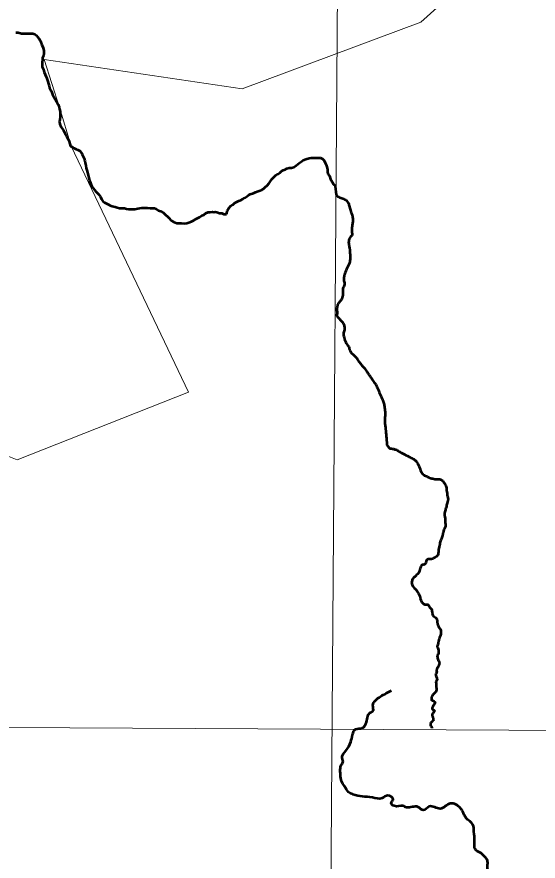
# Model space of a CAD drawing. Extents: x 553962 to 842807, y 8883888 to 9032388.
# Drawn here: x 817880 to 819345, y 9010223 to 9012598 of the extents above; entities that cross this region are included whole.
import ezdxf

# ---------------------------------------------------------------- set-up
doc = ezdxf.new("R2010")
doc.units = 0
doc.header["$LTSCALE"] = 200
doc.layers.add('1', color=7, linetype='Continuous', lineweight=13)

msp = doc.modelspace()

# ---------------------------------------------------------------- linework, layer by layer
at = {"layer": '1'}
for points in [[(818861.5, 9023904.2), (818806.9, 9016118.4), (818720.2, 9004391.9)], [(818861.5, 9023904.2), (818806.9, 9016118.4), (818720.2, 9004391.9)], [(817786.3, 9011388.8), (817880.3, 9011351.5), (818362.1, 9011541.7), (818032.2, 9012234.2), (817999.4, 9012342.8), (817956.1, 9012477.8), (818513.6, 9012395.1), (819015.3, 9012582.7), (819420.1, 9012946.8), (819577.6, 9012889.6), (819924.3, 9013172.4), (820516.2, 9013559.8), (820212.9, 9013894), (820194.7, 9014134.5), (820181.4, 9014294.1), (820101.7, 9014333.9), (820050.2, 9014345), (819813.4, 9014573.7), (819883.1, 9014671.2)], [(817786.3, 9011388.8), (817880.3, 9011351.5), (818362.1, 9011541.7), (818032.2, 9012234.2), (817999.4, 9012342.8), (817956.1, 9012477.8), (818513.6, 9012395.1), (819015.3, 9012582.7), (819420.1, 9012946.8), (819577.6, 9012889.6), (819924.3, 9013172.4), (820549.9, 9013517.6)], [(800152.2, 9010680.8), (807799.9, 9010651.8), (820497.5, 9010584.4)], [(800152.2, 9010680.8), (807799.9, 9010651.8), (820497.5, 9010584.4)]]:
    msp.add_lwpolyline(points, dxfattribs=at)
at = {"layer": '1', "lineweight": 53}
for points in [[(817877.2, 9012553.7), (817883.8, 9012553.6), (817892.9, 9012551.5), (817899, 9012551.5), (817905.1, 9012551.5), (817913.8, 9012551.4), (817919.9, 9012551.4), (817925, 9012551.3), (817930.5, 9012549.3), (817934.6, 9012545.7), (817938.1, 9012542.1), (817942.1, 9012536.5), (817945.2, 9012531.3), (817947.2, 9012526.7), (817950.2, 9012519.6), (817953.7, 9012510.9), (817955.1, 9012502.8), (817955.1, 9012494.1), (817955, 9012488.5), (817951.4, 9012482.4), (817951.4, 9012476.3), (817951.3, 9012470.7), (817950.8, 9012463), (817950.8, 9012457.4), (817954.3, 9012449.8), (817956.8, 9012442.6), (817959.2, 9012435.5), (817961.8, 9012429.4), (817963.8, 9012424.2), (817967.2, 9012416.1), (817968.7, 9012409.4), (817970.2, 9012403.8), (817971.7, 9012398.2), (817975.7, 9012389.5)], [(817877.2, 9012553.7), (817883.8, 9012553.6), (817892.9, 9012551.5), (817899, 9012551.5), (817905.1, 9012551.5), (817913.8, 9012551.4), (817919.9, 9012551.4), (817925, 9012551.3), (817930.5, 9012549.3), (817934.6, 9012545.7), (817938.1, 9012542.1), (817942.1, 9012536.5), (817945.2, 9012531.3), (817947.2, 9012526.7), (817950.2, 9012519.6), (817953.7, 9012510.9), (817955.1, 9012502.8), (817955.1, 9012494.1), (817955, 9012488.5), (817951.4, 9012482.4), (817951.4, 9012476.3), (817951.3, 9012470.7), (817950.8, 9012463), (817950.8, 9012457.4), (817954.3, 9012449.8), (817956.8, 9012442.6), (817959.2, 9012435.5), (817961.8, 9012429.4), (817963.8, 9012424.2), (817967.2, 9012416.1), (817968.7, 9012409.4), (817970.2, 9012403.8), (817971.7, 9012398.2), (817975.7, 9012389.5)], [(817975.7, 9012389.5), (817977.7, 9012384.9), (817980.2, 9012379.8), (817983.7, 9012372.7), (817987.8, 9012366.5), (817991.3, 9012359.9), (817995.8, 9012351.2), (817998.3, 9012344.1), (817999.8, 9012338.4), (818001.3, 9012331.8), (818001.2, 9012325.7), (818001.2, 9012320.1), (818001.1, 9012315), (818000.6, 9012308.9), (818000, 9012302.8), (818000.5, 9012295.7), (818003.5, 9012289), (818007, 9012283.9), (818010.6, 9012277.8), (818013.6, 9012273.7), (818015.6, 9012267.5), (818019.1, 9012262.4), (818022.1, 9012256.3), (818024.6, 9012251.7), (818026.6, 9012247.1), (818029.1, 9012240.5), (818030.6, 9012234.3), (818035.7, 9012232.3), (818040.7, 9012228.7), (818046.3, 9012225.6), (818050.9, 9012223.5), (818057, 9012220.9), (818061, 9012215.8), (818063.5, 9012211.2), (818066, 9012205.1), (818068.5, 9012199.5), (818070.5, 9012192.8)], [(817975.7, 9012389.5), (817977.7, 9012384.9), (817980.2, 9012379.8), (817983.7, 9012372.7), (817987.8, 9012366.5), (817991.3, 9012359.9), (817995.8, 9012351.2), (817998.3, 9012344.1), (817999.8, 9012338.4), (818001.3, 9012331.8), (818001.2, 9012325.7), (818001.2, 9012320.1), (818001.1, 9012315), (818000.6, 9012308.9), (818000, 9012302.8), (818000.5, 9012295.7), (818003.5, 9012289), (818007, 9012283.9), (818010.6, 9012277.8), (818013.6, 9012273.7), (818015.6, 9012267.5), (818019.1, 9012262.4), (818022.1, 9012256.3), (818024.6, 9012251.7), (818026.6, 9012247.1), (818029.1, 9012240.5), (818030.6, 9012234.3), (818035.7, 9012232.3), (818040.7, 9012228.7), (818046.3, 9012225.6), (818050.9, 9012223.5), (818057, 9012220.9), (818061, 9012215.8), (818063.5, 9012211.2), (818066, 9012205.1), (818068.5, 9012199.5), (818070.5, 9012192.8)], [(818070.5, 9012192.8), (818072, 9012187.2), (818074, 9012179.6), (818074.9, 9012171.9), (818076.4, 9012166.3), (818078.4, 9012159.7), (818079.9, 9012153), (818082.4, 9012145.4), (818084.3, 9012137.2), (818086.3, 9012131.1), (818088.8, 9012125.5), (818090.3, 9012120.3), (818093.9, 9012116.2), (818098.4, 9012111.1), (818103, 9012106), (818106.5, 9012102.4), (818110, 9012098.3), (818114.6, 9012091.2), (818118.1, 9012085.5), (818121.6, 9012079.9), (818126.1, 9012075.8), (818131.7, 9012072.7), (818137.3, 9012070.1), (818142.4, 9012067.6), (818147.9, 9012065.5), (818156.1, 9012063.4), (818161.7, 9012061.8), (818168.2, 9012059.7), (818174.3, 9012059.7), (818182, 9012059.7), (818187.6, 9012057.6), (818193.2, 9012057), (818200.3, 9012057), (818205.4, 9012057), (818211.5, 9012056.9), (818219.6, 9012058.9), (818225.7, 9012059.9), (818231.3, 9012060.4), (818239, 9012060.3), (818246.6, 9012060.3), (818254.7, 9012060.2), (818259.8, 9012060.2), (818266.4, 9012060.1), (818271, 9012058.1), (818278.1, 9012053.4), (818283.7, 9012051.4), (818291.8, 9012046.7), (818297.8, 9012040.6), (818302.9, 9012036.5), (818307.9, 9012031.3), (818311.5, 9012026.7), (818315.5, 9012023.7), (818320.1, 9012021.6), (818324.6, 9012019.5), (818329.7, 9012018), (818336.8, 9012017.9), (818342.9, 9012017.4), (818351.1, 9012016.8), (818357.7, 9012017.3), (818363.3, 9012019.3), (818370.4, 9012021.8), (818376.5, 9012024.8), (818384.2, 9012029.3), (818392.9, 9012034.4), (818399.5, 9012038.9)], [(818070.5, 9012192.8), (818072, 9012187.2), (818074, 9012179.6), (818074.9, 9012171.9), (818076.4, 9012166.3), (818078.4, 9012159.7), (818079.9, 9012153), (818082.4, 9012145.4), (818084.3, 9012137.2), (818086.3, 9012131.1), (818088.8, 9012125.5), (818090.3, 9012120.3), (818093.9, 9012116.2), (818098.4, 9012111.1), (818103, 9012106), (818106.5, 9012102.4), (818110, 9012098.3), (818114.6, 9012091.2), (818118.1, 9012085.5), (818121.6, 9012079.9), (818126.1, 9012075.8), (818131.7, 9012072.7), (818137.3, 9012070.1), (818142.4, 9012067.6), (818147.9, 9012065.5), (818156.1, 9012063.4), (818161.7, 9012061.8), (818168.2, 9012059.7), (818174.3, 9012059.7), (818182, 9012059.7), (818187.6, 9012057.6), (818193.2, 9012057), (818200.3, 9012057), (818205.4, 9012057), (818211.5, 9012056.9), (818219.6, 9012058.9), (818225.7, 9012059.9), (818231.3, 9012060.4), (818239, 9012060.3), (818246.6, 9012060.3), (818254.7, 9012060.2), (818259.8, 9012060.2), (818266.4, 9012060.1), (818271, 9012058.1), (818278.1, 9012053.4), (818283.7, 9012051.4), (818291.8, 9012046.7), (818297.8, 9012040.6), (818302.9, 9012036.5), (818307.9, 9012031.3), (818311.5, 9012026.7), (818315.5, 9012023.7), (818320.1, 9012021.6), (818324.6, 9012019.5), (818329.7, 9012018), (818336.8, 9012017.9), (818342.9, 9012017.4), (818351.1, 9012016.8), (818357.7, 9012017.3), (818363.3, 9012019.3), (818370.4, 9012021.8), (818376.5, 9012024.8), (818384.2, 9012029.3), (818392.9, 9012034.4), (818399.5, 9012038.9)], [(818469.1, 9012043.3), (818469.8, 9012045.7), (818471.4, 9012052.3), (818476, 9012059.9), (818480.7, 9012065), (818486.8, 9012069.5), (818491.4, 9012073.6), (818496.5, 9012076.6), (818503.6, 9012080.1), (818509.8, 9012082.6), (818514.4, 9012085.2), (818520.5, 9012088.7), (818526.6, 9012092.7), (818530.7, 9012096.3), (818535.3, 9012098.8), (818545.5, 9012102.3), (818550.6, 9012104.8), (818558.2, 9012107.3), (818563.9, 9012109.3), (818568.5, 9012111.3), (818573.6, 9012113.8), (818578.2, 9012118.4), (818583.8, 9012123.9), (818589.4, 9012130.5), (818592.5, 9012135.6), (818596.6, 9012141.2), (818600.2, 9012145.2), (818606.9, 9012151.3), (818613.5, 9012155.3), (818619.7, 9012159.9), (818624.2, 9012163.4), (818628.3, 9012167), (818634, 9012169), (818639.1, 9012171), (818645.7, 9012173), (818651.8, 9012173.4), (818658.4, 9012174.9), (818665.1, 9012179.5), (818669.7, 9012183.5), (818674.8, 9012187.5), (818679.9, 9012191.1), (818685, 9012194.6), (818692.6, 9012197.6), (818701.3, 9012200.1), (818707.4, 9012201.6), (818719.1, 9012201.5), (818725.7, 9012201.5), (818733.3, 9012200.9), (818739.4, 9012198.8), (818743.5, 9012194.2), (818747, 9012187.6), (818749.5, 9012182), (818751.5, 9012175.8), (818753, 9012168.2), (818752.9, 9012162.6), (818754.4, 9012156.5), (818758.4, 9012150.8), (818761.9, 9012141.6), (818766, 9012134), (818768, 9012129.4), (818771.5, 9012125.8), (818775, 9012121.2), (818777.2, 9012097.4)], [(818469.1, 9012043.3), (818469.8, 9012045.7), (818471.4, 9012052.3), (818476, 9012059.9), (818480.7, 9012065), (818486.8, 9012069.5), (818491.4, 9012073.6), (818496.5, 9012076.6), (818503.6, 9012080.1), (818509.8, 9012082.6), (818514.4, 9012085.2), (818520.5, 9012088.7), (818526.6, 9012092.7), (818530.7, 9012096.3), (818535.3, 9012098.8), (818545.5, 9012102.3), (818550.6, 9012104.8), (818558.2, 9012107.3), (818563.9, 9012109.3), (818568.5, 9012111.3), (818573.6, 9012113.8), (818578.2, 9012118.4), (818583.8, 9012123.9), (818589.4, 9012130.5), (818592.5, 9012135.6), (818596.6, 9012141.2), (818600.2, 9012145.2), (818606.9, 9012151.3), (818613.5, 9012155.3), (818619.7, 9012159.9), (818624.2, 9012163.4), (818628.3, 9012167), (818634, 9012169), (818639.1, 9012171), (818645.7, 9012173), (818651.8, 9012173.4), (818658.4, 9012174.9), (818665.1, 9012179.5), (818669.7, 9012183.5), (818674.8, 9012187.5), (818679.9, 9012191.1), (818685, 9012194.6), (818692.6, 9012197.6), (818701.3, 9012200.1), (818707.4, 9012201.6), (818719.1, 9012201.5), (818725.7, 9012201.5), (818733.3, 9012200.9), (818739.4, 9012198.8), (818743.5, 9012194.2), (818747, 9012187.6), (818749.5, 9012182), (818751.5, 9012175.8), (818753, 9012168.2), (818752.9, 9012162.6), (818754.4, 9012156.5), (818758.4, 9012150.8), (818761.9, 9012141.6), (818766, 9012134), (818768, 9012129.4), (818771.5, 9012125.8), (818775, 9012121.2), (818777.2, 9012097.4)], [(818399.5, 9012038.9), (818405.1, 9012040.9), (818411.3, 9012046), (818417.7, 9012048.4), (818422.8, 9012048.8), (818429.5, 9012049.6), (818434.6, 9012048.8), (818436.9, 9012049.2), (818441.6, 9012048.4), (818449.8, 9012046.1), (818455.7, 9012045.3), (818461.6, 9012042.5), (818469.1, 9012043.3)], [(818399.5, 9012038.9), (818405.1, 9012040.9), (818411.3, 9012046), (818417.7, 9012048.4), (818422.8, 9012048.8), (818429.5, 9012049.6), (818434.6, 9012048.8), (818436.9, 9012049.2), (818441.6, 9012048.4), (818449.8, 9012046.1), (818455.7, 9012045.3), (818461.6, 9012042.5), (818469.1, 9012043.3)]]:
    msp.add_lwpolyline(points, dxfattribs=at)
for points in [[(818777.2, 9012097.4), (818779.3, 9012094.8), (818784.9, 9012091.3), (818796.4, 9012086.6), (818806.5, 9012081.5), (818810.7, 9012075.8), (818814.3, 9012066.6), (818817.7, 9012053.7), (818822.5, 9012039.8), (818824.4, 9012027.5), (818823.3, 9012016), (818821.6, 9012002.1), (818821.9, 9011991), (818822.3, 9011985.1), (818819.5, 9011980.9), (818815.7, 9011976.7), (818813.2, 9011969.1), (818812.5, 9011963.1), (818813.3, 9011956), (818815.3, 9011945.6), (818815.9, 9011935.7), (818816.9, 9011923.7), (818816.7, 9011915.4), (818814, 9011903), (818807, 9011888.1), (818802.9, 9011878.7), (818799.8, 9011868.2), (818799, 9011861.3), (818800.7, 9011849.8), (818801.3, 9011844.7), (818798.7, 9011839.4), (818796.4, 9011834.2), (818796, 9011825.7), (818796.3, 9011818.6), (818795.2, 9011811.6), (818793.7, 9011804.8), (818790.2, 9011800.3), (818785.7, 9011794.2), (818783, 9011790.2), (818780.8, 9011786.1), (818780.4, 9011781.5), (818779.2, 9011778.1), (818779.4, 9011772.3), (818780.1, 9011763.4), (818779.8, 9011756.6), (818783.5, 9011751.7), (818787.4, 9011747.1), (818793.7, 9011740.7), (818797.4, 9011736.5), (818800.2, 9011727.9), (818800.7, 9011721.5), (818800.5, 9011717.1), (818798.7, 9011711.6), (818798.1, 9011706.5), (818797.9, 9011701.4)], [(818777.2, 9012097.4), (818779.3, 9012094.8), (818784.9, 9012091.3), (818796.4, 9012086.6), (818806.5, 9012081.5), (818810.7, 9012075.8), (818814.3, 9012066.6), (818817.7, 9012053.7), (818822.5, 9012039.8), (818824.4, 9012027.5), (818823.3, 9012016), (818821.6, 9012002.1), (818821.9, 9011991), (818822.3, 9011985.1), (818819.5, 9011980.9), (818815.7, 9011976.7), (818813.2, 9011969.1), (818812.5, 9011963.1), (818813.3, 9011956), (818815.3, 9011945.6), (818815.9, 9011935.7), (818816.9, 9011923.7), (818816.7, 9011915.4), (818814, 9011903), (818807, 9011888.1), (818802.9, 9011878.7), (818799.8, 9011868.2), (818799, 9011861.3), (818800.7, 9011849.8), (818801.3, 9011844.7), (818798.7, 9011839.4), (818796.4, 9011834.2), (818796, 9011825.7), (818796.3, 9011818.6), (818795.2, 9011811.6), (818793.7, 9011804.8), (818790.2, 9011800.3), (818785.7, 9011794.2), (818783, 9011790.2), (818780.8, 9011786.1), (818780.4, 9011781.5), (818779.2, 9011778.1), (818779.4, 9011772.3), (818780.1, 9011763.4), (818779.8, 9011756.6), (818783.5, 9011751.7), (818787.4, 9011747.1), (818793.7, 9011740.7), (818797.4, 9011736.5), (818800.2, 9011727.9), (818800.7, 9011721.5), (818800.5, 9011717.1), (818798.7, 9011711.6), (818798.1, 9011706.5), (818797.9, 9011701.4)], [(818797.9, 9011701.4), (818799.6, 9011696.9), (818800.6, 9011692), (818803.6, 9011684.5), (818805.5, 9011680), (818809.5, 9011674.5), (818812.7, 9011670), (818814.3, 9011665.2), (818816.7, 9011658.2), (818821, 9011652), (818833.1, 9011640.3), (818835.3, 9011637.3), (818838.3, 9011632.2), (818842.6, 9011627.3), (818849.2, 9011617.7), (818854.7, 9011612.4), (818858.7, 9011606.4), (818863.1, 9011601.2), (818867.6, 9011594.2), (818874, 9011585.5), (818878.9, 9011578.1), (818882.4, 9011572), (818886.9, 9011566.3), (818893.7, 9011553.5), (818900.6, 9011537.4), (818907.7, 9011520.9), (818911.3, 9011510.3), (818913.8, 9011498.4), (818914.5, 9011490.9), (818915.6, 9011482.6), (818915.2, 9011475.9), (818914.2, 9011468.3), (818914.5, 9011461.4), (818914.6, 9011455.5), (818915.8, 9011443.9), (818917.7, 9011422.7), (818919.5, 9011401.6), (818920.3, 9011394.2), (818924.2, 9011388.5), (818927.2, 9011384.9), (818930.9, 9011383.3), (818936, 9011383.1), (818942.2, 9011381.1), (818948, 9011379.5), (818951.7, 9011377), (818958.2, 9011373.1), (818964.6, 9011369.8), (818982.9, 9011360.5), (818994.3, 9011354.4), (819000.2, 9011349.7), (819007.1, 9011340.2), (819010.5, 9011332.5), (819014, 9011324.1), (819017.1, 9011315.8), (819021.5, 9011311.5)], [(818797.9, 9011701.4), (818799.6, 9011696.9), (818800.6, 9011692), (818803.6, 9011684.5), (818805.5, 9011680), (818809.5, 9011674.5), (818812.7, 9011670), (818814.3, 9011665.2), (818816.7, 9011658.2), (818821, 9011652), (818833.1, 9011640.3), (818835.3, 9011637.3), (818838.3, 9011632.2), (818842.6, 9011627.3), (818849.2, 9011617.7), (818854.7, 9011612.4), (818858.7, 9011606.4), (818863.1, 9011601.2), (818867.6, 9011594.2), (818874, 9011585.5), (818878.9, 9011578.1), (818882.4, 9011572), (818886.9, 9011566.3), (818893.7, 9011553.5), (818900.6, 9011537.4), (818907.7, 9011520.9), (818911.3, 9011510.3), (818913.8, 9011498.4), (818914.5, 9011490.9), (818915.6, 9011482.6), (818915.2, 9011475.9), (818914.2, 9011468.3), (818914.5, 9011461.4), (818914.6, 9011455.5), (818915.8, 9011443.9), (818917.7, 9011422.7), (818919.5, 9011401.6), (818920.3, 9011394.2), (818924.2, 9011388.5), (818927.2, 9011384.9), (818930.9, 9011383.3), (818936, 9011383.1), (818942.2, 9011381.1), (818948, 9011379.5), (818951.7, 9011377), (818958.2, 9011373.1), (818964.6, 9011369.8), (818982.9, 9011360.5), (818994.3, 9011354.4), (819000.2, 9011349.7), (819007.1, 9011340.2), (819010.5, 9011332.5), (819014, 9011324.1), (819017.1, 9011315.8), (819021.5, 9011311.5)], [(819021.5, 9011311.5), (819026.2, 9011307.5), (819031.9, 9011305.7), (819036.6, 9011303), (819041.5, 9011300.6), (819051.8, 9011298.5), (819058.5, 9011296.9), (819065.8, 9011297.5), (819071.2, 9011296.6), (819078.6, 9011290.3), (819084.4, 9011281.7), (819087, 9011276.1), (819087.4, 9011268.9), (819089, 9011261.8), (819089.3, 9011254.4), (819090.3, 9011248.9), (819091.8, 9011244.5), (819089.4, 9011230.2), (819086.7, 9011217.7), (819083.9, 9011208.7), (819082.4, 9011201.8), (819082, 9011195.1), (819084, 9011186.8), (819084, 9011180.8), (819084, 9011174.5), (819084.9, 9011167.4), (819083.6, 9011162.4), (819080.1, 9011155.3), (819078.1, 9011147.2), (819076.4, 9011138.4), (819073.1, 9011128.1), (819069.2, 9011118.6), (819068.1, 9011111), (819066.5, 9011102.7), (819065, 9011096.3), (819064.7, 9011088.9), (819062.9, 9011083.9), (819058.6, 9011078.8), (819053.2, 9011075.6), (819043.4, 9011072.1), (819037.8, 9011072.3), (819035.6, 9011072.3), (819031, 9011066.8), (819030, 9011062.6), (819026.5, 9011058.1), (819022.9, 9011056.2), (819020, 9011056), (819017.3, 9011054.6), (819015.3, 9011051.2), (819013.8, 9011046.8), (819012.1, 9011039.8), (819008.7, 9011033.1), (819003.7, 9011028), (818998.8, 9011023), (818995.3, 9011019.6)], [(819021.5, 9011311.5), (819026.2, 9011307.5), (819031.9, 9011305.7), (819036.6, 9011303), (819041.5, 9011300.6), (819051.8, 9011298.5), (819058.5, 9011296.9), (819065.8, 9011297.5), (819071.2, 9011296.6), (819078.6, 9011290.3), (819084.4, 9011281.7), (819087, 9011276.1), (819087.4, 9011268.9), (819089, 9011261.8), (819089.3, 9011254.4), (819090.3, 9011248.9), (819091.8, 9011244.5), (819089.4, 9011230.2), (819086.7, 9011217.7), (819083.9, 9011208.7), (819082.4, 9011201.8), (819082, 9011195.1), (819084, 9011186.8), (819084, 9011180.8), (819084, 9011174.5), (819084.9, 9011167.4), (819083.6, 9011162.4), (819080.1, 9011155.3), (819078.1, 9011147.2), (819076.4, 9011138.4), (819073.1, 9011128.1), (819069.2, 9011118.6), (819068.1, 9011111), (819066.5, 9011102.7), (819065, 9011096.3), (819064.7, 9011088.9), (819062.9, 9011083.9), (819058.6, 9011078.8), (819053.2, 9011075.6), (819043.4, 9011072.1), (819037.8, 9011072.3), (819035.6, 9011072.3), (819031, 9011066.8), (819030, 9011062.6), (819026.5, 9011058.1), (819022.9, 9011056.2), (819020, 9011056), (819017.3, 9011054.6), (819015.3, 9011051.2), (819013.8, 9011046.8), (819012.1, 9011039.8), (819008.7, 9011033.1), (819003.7, 9011028), (818998.8, 9011023), (818995.3, 9011019.6)], [(818995.3, 9011019.6), (818992.4, 9011016), (818990.9, 9011012.5), (818989.7, 9011006.4), (818990.1, 9011003.2), (818993.2, 9010996.4), (818996.6, 9010991), (819000.9, 9010987.8), (819005.3, 9010981.6), (819008.9, 9010975.7), (819012.6, 9010967.9), (819014, 9010961.5), (819015.1, 9010957.3), (819017.5, 9010953.2), (819019.8, 9010949.7), (819027.1, 9010945.2), (819034.7, 9010944.3), (819037.2, 9010942.8), (819039, 9010938.4), (819042.4, 9010934.6), (819046.2, 9010930.7), (819046.9, 9010926.3), (819047.5, 9010919.3), (819048.6, 9010916.2), (819051.2, 9010912.2), (819056.4, 9010908.6), (819058.8, 9010906.6), (819060.3, 9010903.5), (819061.1, 9010899.7), (819061.7, 9010893.5), (819062.6, 9010889.4), (819064.3, 9010884.9), (819066, 9010881.2), (819068.9, 9010877.6), (819070.5, 9010874.2), (819072, 9010869.3), (819072.1, 9010864.7), (819071.5, 9010861.2), (819070, 9010856.1), (819068.3, 9010852.1), (819067.2, 9010849.1), (819065.2, 9010840.9), (819064.3, 9010837.9), (819064.3, 9010835.2), (819063.7, 9010832.5), (819062.7, 9010829.4), (819061.6, 9010827.1), (819061.8, 9010825), (819063.2, 9010823.1), (819064.5, 9010819.1), (819065.5, 9010814.2), (819065.5, 9010808.7), (819064.6, 9010805), (819062.7, 9010802.5), (819061.6, 9010801.4)], [(818995.3, 9011019.6), (818992.4, 9011016), (818990.9, 9011012.5), (818989.7, 9011006.4), (818990.1, 9011003.2), (818993.2, 9010996.4), (818996.6, 9010991), (819000.9, 9010987.8), (819005.3, 9010981.6), (819008.9, 9010975.7), (819012.6, 9010967.9), (819014, 9010961.5), (819015.1, 9010957.3), (819017.5, 9010953.2), (819019.8, 9010949.7), (819027.1, 9010945.2), (819034.7, 9010944.3), (819037.2, 9010942.8), (819039, 9010938.4), (819042.4, 9010934.6), (819046.2, 9010930.7), (819046.9, 9010926.3), (819047.5, 9010919.3), (819048.6, 9010916.2), (819051.2, 9010912.2), (819056.4, 9010908.6), (819058.8, 9010906.6), (819060.3, 9010903.5), (819061.1, 9010899.7), (819061.7, 9010893.5), (819062.6, 9010889.4), (819064.3, 9010884.9), (819066, 9010881.2), (819068.9, 9010877.6), (819070.5, 9010874.2), (819072, 9010869.3), (819072.1, 9010864.7), (819071.5, 9010861.2), (819070, 9010856.1), (819068.3, 9010852.1), (819067.2, 9010849.1), (819065.2, 9010840.9), (819064.3, 9010837.9), (819064.3, 9010835.2), (819063.7, 9010832.5), (819062.7, 9010829.4), (819061.6, 9010827.1), (819061.8, 9010825), (819063.2, 9010823.1), (819064.5, 9010819.1), (819065.5, 9010814.2), (819065.5, 9010808.7), (819064.6, 9010805), (819062.7, 9010802.5), (819061.6, 9010801.4)], [(819061.6, 9010801.4), (819062.1, 9010796.5), (819062.5, 9010793.4), (819064.5, 9010788.5), (819066.7, 9010784), (819067.6, 9010780.6), (819067.2, 9010776.9), (819065.6, 9010772), (819063.8, 9010768.9), (819061.7, 9010765.8), (819060.5, 9010762.8), (819059.8, 9010760.6), (819060.2, 9010755.2), (819059.4, 9010752.5), (819057.6, 9010749.5), (819057.2, 9010747.1), (819057.7, 9010744.7), (819059.6, 9010740.5), (819060.8, 9010736), (819061.2, 9010733.2), (819058.9, 9010729.9), (819058.1, 9010726.2), (819058.8, 9010721.1), (819058.6, 9010715.6), (819058.8, 9010711.1), (819059.8, 9010708.1), (819046, 9010683.8), (819045.6, 9010680.9), (819046, 9010678.6), (819046, 9010675.7), (819048.3, 9010675), (819053.3, 9010671), (819055.6, 9010669.3), (819052.8, 9010663.7), (819048, 9010655.5), (819047, 9010653.5), (819048.1, 9010650.6), (819050.5, 9010648.5), (819053.5, 9010646.2), (819053.2, 9010643.7), (819051.8, 9010641.8), (819049.4, 9010638.3), (819047.4, 9010635.4), (819047.1, 9010632.9), (819048, 9010629.2), (819049.7, 9010625.9), (819050.3, 9010623.1), (819050.8, 9010620.1), (819049.9, 9010617.6), (819045.3, 9010614.1), (819043.4, 9010612.1), (819042.5, 9010607.6), (819042.8, 9010604.8), (819045.5, 9010600.8), (819046.4, 9010596.7)], [(819061.6, 9010801.4), (819062.1, 9010796.5), (819062.5, 9010793.4), (819064.5, 9010788.5), (819066.7, 9010784), (819067.6, 9010780.6), (819067.2, 9010776.9), (819065.6, 9010772), (819063.8, 9010768.9), (819061.7, 9010765.8), (819060.5, 9010762.8), (819059.8, 9010760.6), (819060.2, 9010755.2), (819059.4, 9010752.5), (819057.6, 9010749.5), (819057.2, 9010747.1), (819057.7, 9010744.7), (819059.6, 9010740.5), (819060.8, 9010736), (819061.2, 9010733.2), (819058.9, 9010729.9), (819058.1, 9010726.2), (819058.8, 9010721.1), (819058.6, 9010715.6), (819058.8, 9010711.1), (819059.8, 9010708.1), (819046, 9010683.8), (819045.6, 9010680.9), (819046, 9010678.6), (819046, 9010675.7), (819048.3, 9010675), (819053.3, 9010671), (819055.6, 9010669.3), (819052.8, 9010663.7), (819048, 9010655.5), (819047, 9010653.5), (819048.1, 9010650.6), (819050.5, 9010648.5), (819053.5, 9010646.2), (819053.2, 9010643.7), (819051.8, 9010641.8), (819049.4, 9010638.3), (819047.4, 9010635.4), (819047.1, 9010632.9), (819048, 9010629.2), (819049.7, 9010625.9), (819050.3, 9010623.1), (819050.8, 9010620.1), (819049.9, 9010617.6), (819045.3, 9010614.1), (819043.4, 9010612.1), (819042.5, 9010607.6), (819042.8, 9010604.8), (819045.5, 9010600.8), (819046.4, 9010596.7)], [(819317.6, 9009926.6), (819315.7, 9009929.1), (819317.8, 9009939.3), (819312.7, 9009951.5), (819310.1, 9009960.6), (819310.1, 9009969.8), (819301.9, 9009988.1), (819292.2, 9009997.2), (819281, 9010004.8), (819265.7, 9010002.3), (819255.5, 9010022.1), (819240.2, 9010029.7), (819218.8, 9010037.9), (819213.7, 9010054.6), (819213.2, 9010067.8), (819218.8, 9010081.6), (819208.1, 9010101.9), (819205.6, 9010108.5), (819201.5, 9010121.2), (819213.2, 9010128.3), (819226.5, 9010136.5), (819229.5, 9010148.2), (819220.9, 9010152.2), (819215.8, 9010158.8), (819219.8, 9010171.5), (819205.6, 9010195.9), (819203, 9010202), (819203.5, 9010215.7), (819202, 9010226.9), (819194.3, 9010236.1), (819181.6, 9010247.2), (819173.9, 9010250.8), (819166.8, 9010260.5), (819166.8, 9010278.8), (819164.8, 9010305.7), (819161.7, 9010325.5), (819143.3, 9010343.8), (819133.2, 9010362.6), (819127, 9010371.3), (819098.5, 9010385), (819069.9, 9010370.2), (819039.3, 9010376.3), (819022.5, 9010365.7), (819007.7, 9010374.8), (818975.6, 9010373.8), (818964.8, 9010377.9), (818940.4, 9010377.9), (818932.2, 9010386.5), (818937.3, 9010395.2), (818923, 9010407.3), (818907.2, 9010399.7), (818879.2, 9010401.8), (818851.7, 9010404.3), (818824.6, 9010410.4), (818812.4, 9010417), (818801.2, 9010433.3), (818792.5, 9010447.5), (818789.4, 9010465.3), (818789.4, 9010484.1), (818791.5, 9010493.2), (818794, 9010496.3), (818796.6, 9010505.9), (818794, 9010513.6), (818804.7, 9010533.4), (818818.5, 9010558.3), (818823.6, 9010578.6), (818831.8, 9010593.9), (818851.7, 9010597.4), (818862.4, 9010613.7), (818866.4, 9010630.5), (818875.6, 9010642.2), (818880.7, 9010644.7), (818880.7, 9010661), (818887.8, 9010674.7), (818918, 9010695), (818932.7, 9010703.1)]]:
    msp.add_spline(points, degree=3, dxfattribs=at)

doc.saveas('drawing.dxf')
